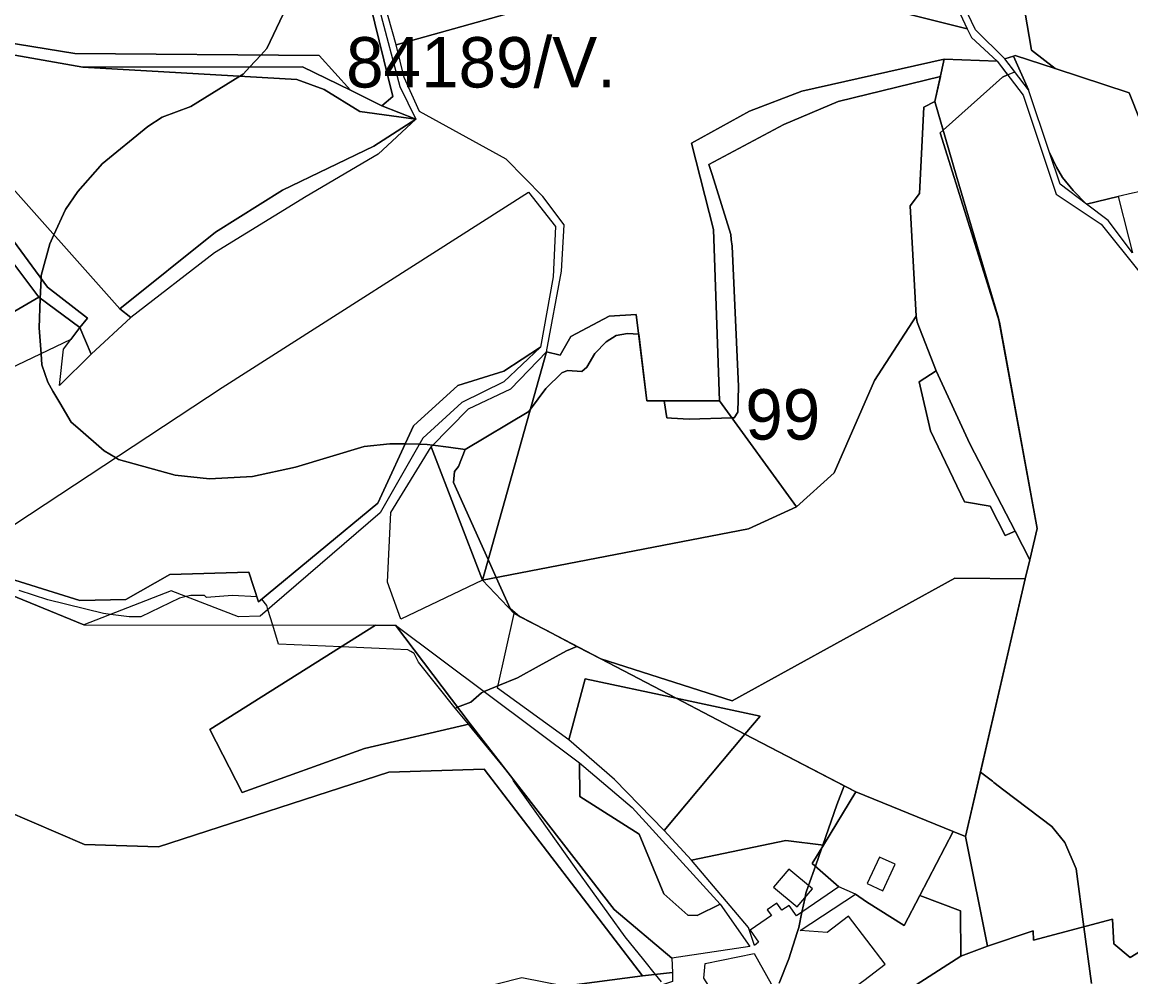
# Model space of a CAD drawing. Extents: x -477304 to -465429, y -1159113 to -1149210.
# Drawn here: x -473436.9 to -473107, y -1152059.9 to -1151775.8 of the extents above; entities that cross this region are included whole.
import ezdxf

# ---------------------------------------------------------------- set-up
doc = ezdxf.new("R2010")
doc.units = 0
for name, color, linetype in [('BPEJ_s', 7, 'Continuous'), ('PUPFL_s', 7, 'Continuous'), ('trav_porost_s', 7, 'Continuous'), ('zahrada_s', 7, 'Continuous')]:
    doc.layers.add(name, color=color, linetype=linetype)

msp = doc.modelspace()

# ---------------------------------------------------------------- linework, layer by layer
at = {"layer": 'BPEJ_s'}
for points in [[(-473229.72, -1151759.2), (-473155.65, -1151777.73), (-473154.4, -1151780.4), (-473146.78, -1151787.44), (-473143.64, -1151791.49)], [(-473229.72, -1151759.2), (-473155.65, -1151777.73), (-473154.4, -1151780.4), (-473146.78, -1151787.44), (-473143.64, -1151791.49), (-473141.5, -1151790.58), (-473144.42, -1151786.73), (-473141.93, -1151785.88), (-473141.41, -1151785.71), (-473129.44, -1151789.61), (-473107.44, -1151796.77), (-473094.13, -1151830.29)], [(-473359.23, -1151773.38), (-473364.13, -1151783.61), (-473365.94, -1151785.59), (-473369.15, -1151789.09), (-473371.16, -1151791.28), (-473372.13, -1151791.88), (-473386.71, -1151800.87), (-473395.24, -1151804.07), (-473399.5, -1151806.84), (-473413.14, -1151817.92), (-473413.76, -1151818.63), (-473420.38, -1151826.23), (-473424, -1151831.55), (-473427.46, -1151839.09), (-473428.69, -1151841.78), (-473431.25, -1151851.16), (-473431.29, -1151852.15), (-473431.53, -1151858), (-473431.89, -1151866.71), (-473431.29, -1151874.46), (-473431.03, -1151877.79), (-473429.33, -1151882.9), (-473427.75, -1151885.59), (-473425.72, -1151889.04), (-473422.3, -1151894.84), (-473420.34, -1151896.54), (-473412.5, -1151903.36), (-473409.11, -1151905.39), (-473408.23, -1151905.92), (-473391.4, -1151910.6), (-473381.17, -1151911.67), (-473368.39, -1151911.03), (-473355.6, -1151908.26), (-473335.15, -1151902.08), (-473327.48, -1151901.23), (-473322.94, -1151901.32), (-473318.76, -1151901.4), (-473316.4, -1151901.44), (-473314.7, -1151901.67), (-473310.06, -1151902.3), (-473305.08, -1151902.98), (-473307.02, -1151908.05), (-473308.3, -1151909.54), (-473308.51, -1151912.74), (-473298.2, -1151935.72), (-473295.81, -1151941.03), (-473291.68, -1151950.24), (-473288.87, -1151952.66), (-473281.02, -1151956.75), (-473271.81, -1151961.56), (-473274.91, -1151962.89), (-473283.04, -1151967.35), (-473289.55, -1151970.91), (-473295.31, -1151973.33), (-473296.03, -1151973.63), (-473299.38, -1151975.03), (-473300.2, -1151975.38), (-473303.4, -1151978.15), (-473307.39, -1151979.69), (-473307.72, -1151979.81), (-473308.03, -1151979.93), (-473318.95, -1151966.22)], [(-473143.64, -1151791.49), (-473145.19, -1151792.15), (-473148.92, -1151795.48), (-473154.46, -1151800.44), (-473162.83, -1151807.93), (-473165.28, -1151799.38), (-473163.66, -1151791.98), (-473194.09, -1151799.38), (-473210.28, -1151806.2), (-473232.52, -1151818.1), (-473231.59, -1151821.11), (-473226.05, -1151839.01), (-473225.87, -1151840.48), (-473225.63, -1151842.42), (-473223.71, -1151884.18), (-473223.92, -1151891.85), (-473224.99, -1151893.56), (-473225.66, -1151893.58), (-473238.41, -1151893.98), (-473243.7, -1151893.64), (-473245.02, -1151893.56), (-473245.82, -1151888.5), (-473251.01, -1151888.51), (-473253.44, -1151868.67), (-473256.74, -1151868.41), (-473260.15, -1151869.05), (-473263.13, -1151870.97), (-473266.54, -1151874.38), (-473268.88, -1151878.43), (-473270.37, -1151879.71), (-473274.64, -1151879.5), (-473276.34, -1151880.13), (-473281.03, -1151884.82), (-473283.35, -1151887.92), (-473285.64, -1151890.98), (-473286.14, -1151891.64), (-473305.08, -1151902.98), (-473310.06, -1151902.3), (-473314.7, -1151901.67), (-473316.4, -1151901.44), (-473318.76, -1151901.4), (-473322.94, -1151901.32), (-473327.48, -1151901.23), (-473335.15, -1151902.08), (-473355.6, -1151908.26), (-473368.39, -1151911.03), (-473381.17, -1151911.67), (-473391.4, -1151910.6), (-473408.23, -1151905.92), (-473409.11, -1151905.39), (-473412.5, -1151903.36), (-473420.34, -1151896.54), (-473422.3, -1151894.84), (-473425.72, -1151889.04), (-473427.75, -1151885.59), (-473429.33, -1151882.9), (-473431.03, -1151877.79), (-473431.29, -1151874.46), (-473431.89, -1151866.71), (-473431.53, -1151858), (-473431.29, -1151852.15), (-473431.25, -1151851.16), (-473428.69, -1151841.78), (-473427.46, -1151839.09), (-473424, -1151831.55), (-473420.38, -1151826.23), (-473413.76, -1151818.63), (-473413.14, -1151817.92), (-473399.5, -1151806.84), (-473395.24, -1151804.07), (-473386.71, -1151800.87), (-473372.13, -1151791.88), (-473371.16, -1151791.28), (-473369.15, -1151789.09), (-473365.94, -1151785.59), (-473364.13, -1151783.61), (-473359.23, -1151773.38)], [(-473151.72, -1151998.96), (-473138.38, -1151941.48), (-473137.06, -1151935.8), (-473134.89, -1151926.49), (-473146.09, -1151865.03), (-473163.71, -1151808.72), (-473162.83, -1151807.93), (-473154.46, -1151800.44), (-473148.92, -1151795.48), (-473145.19, -1151792.15), (-473143.64, -1151791.49), (-473141.5, -1151790.58), (-473144.42, -1151786.73), (-473141.93, -1151785.88), (-473141.41, -1151785.71), (-473129.44, -1151789.61), (-473107.44, -1151796.77), (-473094.13, -1151830.29)], [(-473318.95, -1151966.22), (-473320.23, -1151963.66), (-473321.23, -1151963.11), (-473322.15, -1151962.6), (-473330.72, -1151962.21), (-473341.97, -1151961.7), (-473360.68, -1151960.86), (-473362.37, -1151955.23), (-473363.78, -1151950.54), (-473364.13, -1151949.38), (-473365.56, -1151947.47), (-473366.6, -1151948.33), (-473367.1, -1151946.77), (-473374.35, -1151946.4), (-473382.03, -1151947.04), (-473382.67, -1151946.4), (-473386.71, -1151946.4), (-473388.1, -1151946.75), (-473390.12, -1151947.25), (-473401.63, -1151952.79), (-473405.04, -1151952.79), (-473410.59, -1151952.02), (-473412.71, -1151951.73), (-473429.33, -1151947.68), (-473437.85, -1151944.91)], [(-473246.64, -1152061.37), (-473248.41, -1152059.19), (-473251.9, -1152054.88), (-473257.49, -1152047.96), (-473272.03, -1152027.8), (-473283.27, -1152012.01), (-473290.69, -1152001.58), (-473291.14, -1152000.79), (-473291.27, -1152000.56), (-473291.59, -1152000), (-473293.8, -1151997.3), (-473302.91, -1151986.19), (-473304.09, -1151984.75), (-473308.03, -1151979.93), (-473318.95, -1151966.22), (-473320.23, -1151963.66), (-473321.23, -1151963.11), (-473322.15, -1151962.6), (-473330.72, -1151962.21), (-473341.97, -1151961.7), (-473360.68, -1151960.86), (-473362.37, -1151955.23), (-473363.78, -1151950.54), (-473364.13, -1151949.38), (-473365.56, -1151947.47), (-473366.6, -1151948.33), (-473367.1, -1151946.77), (-473374.35, -1151946.4), (-473382.03, -1151947.04), (-473382.67, -1151946.4), (-473386.71, -1151946.4), (-473388.1, -1151946.75), (-473390.12, -1151947.25), (-473401.63, -1151952.79), (-473405.04, -1151952.79), (-473410.59, -1151952.02), (-473412.71, -1151951.73), (-473429.33, -1151947.68), (-473437.85, -1151944.91)], [(-473246.64, -1152061.37), (-473248.41, -1152059.19), (-473251.9, -1152054.88), (-473257.49, -1152047.96), (-473272.03, -1152027.8), (-473283.27, -1152012.01), (-473290.69, -1152001.58), (-473291.14, -1152000.79), (-473291.27, -1152000.56), (-473291.59, -1152000), (-473293.8, -1151997.3), (-473302.91, -1151986.19), (-473304.09, -1151984.75), (-473308.03, -1151979.93), (-473307.72, -1151979.81), (-473307.39, -1151979.69), (-473303.4, -1151978.15), (-473300.2, -1151975.38), (-473299.38, -1151975.03), (-473296.03, -1151973.63), (-473295.31, -1151973.33), (-473289.55, -1151970.91), (-473283.04, -1151967.35), (-473274.91, -1151962.89), (-473271.81, -1151961.56), (-473264.75, -1151965.25), (-473242.27, -1151976.99), (-473221.82, -1151987.67), (-473192.25, -1152003.1)], [(-473211.62, -1152061.83), (-473208.77, -1152054.56), (-473206.26, -1152046.69), (-473205.79, -1152045.2), (-473204.84, -1152040.64), (-473203.94, -1152036.32), (-473203.66, -1152034.99), (-473202.88, -1152032.76), (-473200.85, -1152026.96), (-473198.92, -1152021.46), (-473198.64, -1152020.67), (-473194.45, -1152008.72), (-473192.25, -1152003.1), (-473188.85, -1152004.88), (-473159.84, -1152016.68), (-473156.17, -1152018.16), (-473151.72, -1151998.96), (-473148.18, -1152001.71), (-473147.71, -1152002.07), (-473144.72, -1152004.35), (-473130.46, -1152015.2), (-473126.63, -1152019.88), (-473123.23, -1152027.75), (-473120.91, -1152044.99), (-473118.63, -1152061.91)], [(-473118.63, -1152061.91), (-473120.91, -1152044.99), (-473123.23, -1152027.75), (-473126.63, -1152019.88), (-473130.46, -1152015.2), (-473144.72, -1152004.35), (-473147.71, -1152002.07), (-473148.18, -1152001.71), (-473151.72, -1151998.96)], [(-473192.25, -1152003.1), (-473194.45, -1152008.72), (-473198.64, -1152020.67), (-473198.92, -1152021.46), (-473200.85, -1152026.96), (-473202.88, -1152032.76), (-473203.66, -1152034.99), (-473203.94, -1152036.32), (-473204.84, -1152040.64), (-473205.79, -1152045.2), (-473206.26, -1152046.69), (-473208.77, -1152054.56), (-473211.62, -1152061.83)]]:
    msp.add_lwpolyline(points, dxfattribs=at)
msp.add_lwpolyline([(-473162.83, -1151807.93), (-473163.71, -1151808.72), (-473146.09, -1151865.03), (-473134.89, -1151926.49), (-473137.06, -1151935.8), (-473138.38, -1151941.48), (-473151.72, -1151998.96), (-473156.17, -1152018.16), (-473159.84, -1152016.68), (-473188.85, -1152004.88), (-473192.25, -1152003.1), (-473221.82, -1151987.67), (-473242.27, -1151976.99), (-473264.75, -1151965.25), (-473271.81, -1151961.56), (-473281.02, -1151956.75), (-473288.87, -1151952.66), (-473291.68, -1151950.24), (-473295.81, -1151941.03), (-473298.2, -1151935.72), (-473308.51, -1151912.74), (-473308.3, -1151909.54), (-473307.02, -1151908.05), (-473305.08, -1151902.98), (-473286.14, -1151891.64), (-473285.64, -1151890.98), (-473283.35, -1151887.92), (-473281.03, -1151884.82), (-473276.34, -1151880.13), (-473274.64, -1151879.5), (-473270.37, -1151879.71), (-473268.88, -1151878.43), (-473266.54, -1151874.38), (-473263.13, -1151870.97), (-473260.15, -1151869.05), (-473256.74, -1151868.41), (-473253.44, -1151868.67), (-473251.01, -1151888.51), (-473245.82, -1151888.5), (-473245.02, -1151893.56), (-473243.7, -1151893.64), (-473238.41, -1151893.98), (-473225.66, -1151893.58), (-473224.99, -1151893.56), (-473223.92, -1151891.85), (-473223.71, -1151884.18), (-473225.63, -1151842.42), (-473225.87, -1151840.48), (-473226.05, -1151839.01), (-473231.59, -1151821.11), (-473232.52, -1151818.1), (-473210.28, -1151806.2), (-473194.09, -1151799.38), (-473163.66, -1151791.98), (-473165.28, -1151799.38)], close=True, dxfattribs=at)
at = {"layer": 'PUPFL_s'}
msp.add_lwpolyline([(-473094.13, -1151830.29), (-473107.44, -1151796.77), (-473129.44, -1151789.61), (-473136.54, -1151784.16), (-473138.53, -1151772.47), (-473130.56, -1151764.84), (-473144.09, -1151743.81), (-473142.33, -1151720.9), (-473137.42, -1151701.56), (-473136.63, -1151677.43), (-473138.29, -1151619.76), (-473136.54, -1151578.72), (-473130.72, -1151545.52), (-473122.21, -1151525.52), (-473096.44, -1151552.77)], dxfattribs=at)
for points in [[(-473168.62, -1151749.98), (-473155.65, -1151777.73), (-473234.3, -1151758.06), (-473237.21, -1151749.02), (-473214.59, -1151694), (-473212.96, -1151694.14), (-473192.74, -1151721.6)], [(-473141.41, -1151785.71), (-473141.93, -1151785.88), (-473144.42, -1151786.73), (-473153.17, -1151778.07), (-473167.3, -1151748.56), (-473144.09, -1151743.81), (-473130.56, -1151764.84), (-473138.53, -1151772.47), (-473136.54, -1151784.16), (-473129.44, -1151789.61)], [(-473170.9, -1151863.31), (-473183.25, -1151882.43), (-473195.25, -1151909.93), (-473206.43, -1151920.06), (-473229.38, -1151888.46), (-473231.13, -1151837.48), (-473237.75, -1151811.8), (-473220.48, -1151802.28), (-473204.91, -1151796.37), (-473162.54, -1151786.82), (-473165.28, -1151799.38), (-473168.55, -1151801.05), (-473169.84, -1151826.81), (-473172.68, -1151830.47)], [(-473146.31, -1151863.84), (-473134.89, -1151926.49), (-473137.06, -1151935.8), (-473141.39, -1151927.28), (-473154.91, -1151901.25), (-473164.92, -1151879.56), (-473170.57, -1151865.08), (-473170.9, -1151863.31), (-473172.68, -1151830.47), (-473169.84, -1151826.81), (-473168.55, -1151801.05), (-473165.28, -1151799.38), (-473158.98, -1151821.35)], [(-473254.17, -1151862.74), (-473251.01, -1151888.51), (-473229.38, -1151888.46), (-473206.43, -1151920.06), (-473220.72, -1151926.56), (-473299.91, -1151941.82), (-473280.86, -1151873.94), (-473276.82, -1151874.88), (-473273.63, -1151869.31), (-473262.25, -1151863.32)], [(-473144.33, -1151928.53), (-473141.39, -1151927.28), (-473137.06, -1151935.8), (-473138.38, -1151941.48), (-473159.32, -1151941.3), (-473225.59, -1151977.74), (-473264.75, -1151965.25), (-473290.53, -1151951.79), (-473299.91, -1151941.82), (-473220.72, -1151926.56), (-473206.43, -1151920.06), (-473195.25, -1151909.93), (-473183.25, -1151882.43), (-473170.9, -1151863.31), (-473170.57, -1151865.08), (-473164.92, -1151879.56), (-473169.95, -1151882.78), (-473166.63, -1151897.4), (-473156.52, -1151918.51), (-473148.87, -1151919.86)], [(-473392.97, -1151940.12), (-473369.44, -1151939.49), (-473366.6, -1151948.33), (-473331.12, -1151918.92), (-473320.44, -1151895.95), (-473307.24, -1151883.87), (-473293.6, -1151879.63), (-473282.68, -1151872.48), (-473293.57, -1151882.8), (-473306.07, -1151888.96), (-473317.71, -1151899.55), (-473330.42, -1151921.83), (-473366.1, -1151952.54), (-473372.54, -1151952.8), (-473392.59, -1151945), (-473418.58, -1151955.14), (-473450.66, -1151942.07), (-473454.51, -1151938.37), (-473452.27, -1151933.85), (-473445.54, -1151939.91), (-473419.72, -1151947.88), (-473406.08, -1151947.56)], [(-473315.16, -1151902.14), (-473304.08, -1151890.88), (-473291.51, -1151884.86), (-473280.86, -1151873.94), (-473299.91, -1151941.82)], [(-473164.92, -1151879.56), (-473154.91, -1151901.25), (-473141.39, -1151927.28), (-473144.33, -1151928.53), (-473148.87, -1151919.86), (-473156.52, -1151918.51), (-473166.63, -1151897.4), (-473169.95, -1151882.78)], [(-473441.86, -1152010.39), (-473468.81, -1151977.28), (-473472.72, -1151975.15), (-473454.51, -1151938.37), (-473450.66, -1151942.07), (-473418.58, -1151955.14), (-473331.76, -1151955.28), (-473381.06, -1151986.29), (-473371.46, -1152005.07), (-473335.07, -1151991.97), (-473303.64, -1151984.65), (-473260.74, -1152039.83), (-473243.61, -1152054.35), (-473243.35, -1152058.61), (-473252.27, -1152059.63), (-473299.38, -1151998.09), (-473327.76, -1151998.99), (-473396.38, -1152021.22), (-473418.35, -1152020.51)], [(-473242.27, -1151976.99), (-473264.75, -1151965.25), (-473225.59, -1151977.74), (-473159.32, -1151941.3), (-473138.38, -1151941.48), (-473156.17, -1152018.16), (-473159.84, -1152016.68), (-473188.85, -1152004.88), (-473221.82, -1151987.67), (-473217.3, -1151982.28)], [(-473325.82, -1151955.29), (-473303.64, -1151984.65), (-473335.07, -1151991.97), (-473371.46, -1152005.07), (-473381.06, -1151986.29), (-473331.76, -1151955.28)], [(-473253.29, -1152017.44), (-473245.92, -1152035.17), (-473238.83, -1152041.52), (-473236.06, -1152041.67), (-473229.16, -1152038.29), (-473220.32, -1152050.88), (-473243.61, -1152054.35), (-473260.74, -1152039.83), (-473303.64, -1151984.65), (-473325.82, -1151955.29), (-473271.05, -1151996.18), (-473270.98, -1152006.2)], [(-473275.59, -1152062.68), (-473288.18, -1152060.16), (-473333.65, -1152071.67), (-473487.21, -1152110.52), (-473494.39, -1151969.93), (-473484.38, -1151968.37), (-473472.72, -1151975.15), (-473468.81, -1151977.28), (-473441.86, -1152010.39), (-473418.35, -1152020.51), (-473396.38, -1152021.22), (-473327.76, -1151998.99), (-473299.38, -1151998.09), (-473252.27, -1152059.63)], [(-473217.3, -1151982.28), (-473221.82, -1151987.67), (-473242.27, -1151976.99)], [(-473243.35, -1152058.61), (-473243.34, -1152061.31), (-473265.17, -1152068.65), (-473275.59, -1152062.68), (-473252.27, -1152059.63)]]:
    msp.add_lwpolyline(points, close=True, dxfattribs=at)
at = {"layer": 'trav_porost_s'}
for points in [[(-473326.57, -1151797.93), (-473333.4, -1151770.44), (-473345.39, -1151744.27), (-473348.86, -1151744.21), (-473364.7, -1151703.35), (-473362.18, -1151692.84), (-473342.39, -1151743.2), (-473330.59, -1151772.12), (-473324.51, -1151794.89), (-473319.76, -1151804.63), (-473329.89, -1151800.66)], [(-473326.57, -1151797.93), (-473329.89, -1151800.66), (-473339.24, -1151796.07), (-473348.58, -1151785.75), (-473421.24, -1151785.08), (-473472.58, -1151776.79), (-473489.28, -1151771.53), (-473506.31, -1151760.94), (-473508.78, -1151763.23), (-473522.37, -1151749.77), (-473501.7, -1151731.57), (-473493.35, -1151729.9), (-473481.55, -1151731.28), (-473464.5, -1151725.02), (-473452.67, -1151725.23), (-473438.11, -1151743.94), (-473404.4, -1151729.21), (-473393.58, -1151730.57), (-473380.76, -1151720.83), (-473370.82, -1151705.71), (-473364.7, -1151703.35), (-473348.86, -1151744.21), (-473345.39, -1151744.27), (-473333.4, -1151770.44)], [(-473452.67, -1151725.23), (-473464.5, -1151725.02), (-473481.55, -1151731.28), (-473493.35, -1151729.9), (-473501.7, -1151731.57), (-473522.37, -1151749.77), (-473508.78, -1151763.23), (-473506.31, -1151760.94), (-473489.28, -1151771.53), (-473472.58, -1151776.79), (-473421.24, -1151785.08), (-473348.58, -1151785.75), (-473339.24, -1151796.07), (-473353.54, -1151789.05), (-473418.91, -1151789.22), (-473475.69, -1151779.17), (-473505.14, -1151771.67), (-473529, -1151750.53), (-473504.84, -1151728.37), (-473492.38, -1151725.49), (-473482.6, -1151726.37), (-473466.2, -1151721.72), (-473455, -1151722.23)], [(-473238.22, -1151752.28), (-473236.4, -1151757.54), (-473325.64, -1151782.49), (-473328, -1151774.06), (-473333.65, -1151753.95), (-473330.58, -1151745), (-473325.36, -1151749.78), (-473318.17, -1151761.7), (-473309.66, -1151772.74), (-473287.54, -1151771.39)], [(-473273.63, -1151869.31), (-473276.82, -1151874.88), (-473280.86, -1151873.94), (-473276.44, -1151849.85), (-473275.6, -1151836.08), (-473281.95, -1151827.67), (-473292.86, -1151816.57), (-473318.65, -1151802.41), (-473323.22, -1151792.22), (-473325.64, -1151782.49), (-473236.4, -1151757.54), (-473234.3, -1151758.06), (-473155.65, -1151777.73), (-473154.4, -1151780.4), (-473146.78, -1151787.44), (-473162.54, -1151786.82), (-473204.91, -1151796.37), (-473220.48, -1151802.28), (-473237.75, -1151811.8), (-473231.13, -1151837.48), (-473229.38, -1151888.46), (-473251.01, -1151888.51), (-473254.17, -1151862.74), (-473262.25, -1151863.32)], [(-473444.55, -1151819.89), (-473482.16, -1151778.37), (-473475.69, -1151779.17), (-473418.91, -1151789.22), (-473355.2, -1151792.84), (-473347, -1151795.87), (-473336.44, -1151802.42), (-473319.76, -1151804.63), (-473332.31, -1151812.69), (-473359.48, -1151825.77), (-473379.42, -1151838.26), (-473407.89, -1151861.08)], [(-473137.44, -1151795.93), (-473144.42, -1151786.73), (-473141.93, -1151785.88)], [(-473092.93, -1151833.9), (-473097.01, -1151830.64), (-473097.28, -1151828.61), (-473104.38, -1151826.33), (-473104.63, -1151826.25), (-473106.51, -1151826.66), (-473110.75, -1151827.67), (-473120.12, -1151829.91), (-473124.17, -1151825.87), (-473127.27, -1151822.01), (-473129.13, -1151818.96), (-473131.17, -1151814.57), (-473137.44, -1151795.93), (-473141.93, -1151785.88), (-473141.41, -1151785.71), (-473129.44, -1151789.61), (-473107.44, -1151796.77), (-473094.13, -1151830.29)], [(-473329.89, -1151800.66), (-473319.76, -1151804.63), (-473336.44, -1151802.42), (-473347, -1151795.87), (-473355.2, -1151792.84), (-473418.91, -1151789.22), (-473353.54, -1151789.05), (-473339.24, -1151796.07)], [(-473352.41, -1151827.68), (-473379.7, -1151844.41), (-473404.57, -1151863.72), (-473407.89, -1151861.08), (-473379.42, -1151838.26), (-473359.48, -1151825.77), (-473332.31, -1151812.69), (-473319.76, -1151804.63), (-473330.97, -1151815.04)], [(-473120.12, -1151829.91), (-473127.99, -1151824.01), (-473131.17, -1151814.57), (-473129.13, -1151818.96), (-473127.27, -1151822.01), (-473124.17, -1151825.87)], [(-473417.46, -1151863.87), (-473429.42, -1151854.7), (-473443.1, -1151836), (-473452.8, -1151830.56), (-473454.74, -1151833.21), (-473446.92, -1151837.76), (-473431.98, -1151857.67), (-473450.42, -1151868.37), (-473477.65, -1151884.16), (-473494.76, -1151884.57), (-473508.32, -1151864.88), (-473444.55, -1151819.89), (-473407.89, -1151861.08), (-473404.57, -1151863.72), (-473416.4, -1151874.63), (-473419.78, -1151866.67)], [(-473278.93, -1151851.55), (-473282.68, -1151872.48), (-473293.6, -1151879.63), (-473307.24, -1151883.87), (-473320.44, -1151895.95), (-473331.12, -1151918.92), (-473366.6, -1151948.33), (-473369.44, -1151939.49), (-473392.97, -1151940.12), (-473406.08, -1151947.56), (-473419.72, -1151947.88), (-473445.54, -1151939.91), (-473452.27, -1151933.85), (-473377.4, -1151884.48), (-473286.25, -1151826.41), (-473278.17, -1151836.6)], [(-473107.63, -1151839.82), (-473106.43, -1151844.48), (-473113.74, -1151834.77), (-473120.12, -1151829.91), (-473110.75, -1151827.67)], [(-473446.92, -1151837.76), (-473454.74, -1151833.21), (-473452.8, -1151830.56), (-473443.1, -1151836), (-473429.42, -1151854.7), (-473417.46, -1151863.87), (-473419.78, -1151866.67), (-473431.98, -1151857.67)], [(-473416.4, -1151874.63), (-473425.8, -1151883.9), (-473424.61, -1151873.14), (-473422.46, -1151870.26), (-473419.78, -1151866.67)], [(-473327.24, -1151921.68), (-473315.16, -1151902.14), (-473299.91, -1151941.82), (-473324.22, -1151953.41), (-473328.15, -1151942.41)], [(-473269.37, -1151971.25), (-473274.25, -1151989.4), (-473295.47, -1151974.03), (-473290.53, -1151951.79), (-473264.75, -1151965.25), (-473242.27, -1151976.99)], [(-473242.27, -1151976.99), (-473221.82, -1151987.67), (-473245.89, -1152016.36), (-473260.59, -1152001.17), (-473274.25, -1151989.4), (-473269.37, -1151971.25)], [(-473198.45, -1152020.69), (-473209.63, -1152019.34), (-473237.72, -1152025.18), (-473245.89, -1152016.36), (-473221.82, -1151987.67), (-473188.85, -1152004.88)], [(-473245.92, -1152035.17), (-473253.29, -1152017.44), (-473270.98, -1152006.2), (-473271.05, -1151996.18), (-473255.37, -1152009.54), (-473229.16, -1152038.29), (-473236.06, -1152041.67), (-473238.83, -1152041.52)], [(-473159.84, -1152016.68), (-473169.74, -1152035.66), (-473174.39, -1152044.58), (-473185.63, -1152037.56), (-473188.89, -1152035.33), (-473193.92, -1152033.15), (-473201.76, -1152026.14), (-473198.45, -1152020.69), (-473188.85, -1152004.88)], [(-473198.45, -1152020.69), (-473201.76, -1152026.14), (-473193.92, -1152033.15), (-473206.51, -1152041.79), (-473208.68, -1152038.63), (-473210.82, -1152040.1), (-473212.29, -1152037.97), (-473215.16, -1152039.94), (-473213.96, -1152041.69), (-473220.25, -1152046.01), (-473217.82, -1152049.55), (-473218.96, -1152050.55), (-473220.72, -1152045.18), (-473237.72, -1152025.18), (-473209.63, -1152019.34)], [(-473157.59, -1152053.73), (-473157.66, -1152040.22), (-473169.74, -1152035.66), (-473159.84, -1152016.68), (-473156.17, -1152018.16), (-473149.62, -1152050.75)], [(-473180.73, -1152034.3), (-473177.09, -1152026.41), (-473181.78, -1152024.26), (-473185.42, -1152032.17)], [(-473201.75, -1152033.71), (-473208.74, -1152027.85), (-473213.27, -1152033.25), (-473206.28, -1152039.11)], [(-473193.14, -1152065.81), (-473186.4, -1152061.03), (-473180.05, -1152056.17), (-473190.99, -1152041.88), (-473197.34, -1152046.74), (-473205.36, -1152046.1), (-473188.89, -1152035.33), (-473185.63, -1152037.56), (-473174.39, -1152044.58), (-473169.74, -1152035.66), (-473157.66, -1152040.22), (-473157.59, -1152053.73), (-473188.34, -1152073.45)], [(-473234.09, -1152060.28), (-473233.68, -1152055.93), (-473219.07, -1152052.98), (-473210.38, -1152068.53), (-473215.6, -1152072.1), (-473208.23, -1152085.33), (-473206.28, -1152084.73), (-473203.28, -1152086.6), (-473193.66, -1152101.86), (-473190.51, -1152101.33), (-473187.55, -1152108.82), (-473203.71, -1152095.59), (-473204.46, -1152091.12), (-473223.72, -1152076.43)]]:
    msp.add_lwpolyline(points, close=True, dxfattribs=at)
for points in [[(-473098.48, -1152048.76), (-473107.15, -1152054.12), (-473111.98, -1152050.03), (-473112.4, -1152042.73), (-473135.97, -1152048.98), (-473136.05, -1152046.22), (-473149.62, -1152050.75), (-473156.17, -1152018.16), (-473138.38, -1151941.48), (-473137.06, -1151935.8), (-473134.89, -1151926.49), (-473146.31, -1151863.84), (-473158.98, -1151821.35), (-473165.28, -1151799.38), (-473162.54, -1151786.82), (-473146.78, -1151787.44), (-473138.97, -1151797.52), (-473129.18, -1151826.94), (-473115.83, -1151835.95), (-473104.63, -1151849.9)], [(-473188.34, -1152073.45), (-473157.59, -1152053.73), (-473149.62, -1152050.75), (-473136.05, -1152046.22), (-473135.97, -1152048.98), (-473112.4, -1152042.73), (-473111.98, -1152050.03), (-473107.15, -1152054.12), (-473098.48, -1152048.76)]]:
    msp.add_lwpolyline(points, dxfattribs=at)
at = {"layer": 'zahrada_s'}
msp.add_lwpolyline([(-473422.46, -1151870.26), (-473463.83, -1151889.92), (-473462.7, -1151893.25), (-473464.04, -1151893.74), (-473462.81, -1151897.07), (-473465.34, -1151898), (-473464, -1151901.62), (-473469.56, -1151903.53), (-473492.91, -1151887.12), (-473494.76, -1151884.57), (-473477.65, -1151884.16), (-473450.42, -1151868.37), (-473431.98, -1151857.67), (-473419.78, -1151866.67)], close=True, dxfattribs=at)

# ---------------------------------------------------------------- texts
at = {"layer": 'BPEJ_s'}
for s, p in [('84189/V.', (-473340.52, -1151795.23)), ('99', (-473221.7, -1151900.02))]:
    msp.add_text(s, height=15, dxfattribs=at).set_placement(p)

doc.saveas('drawing.dxf')
